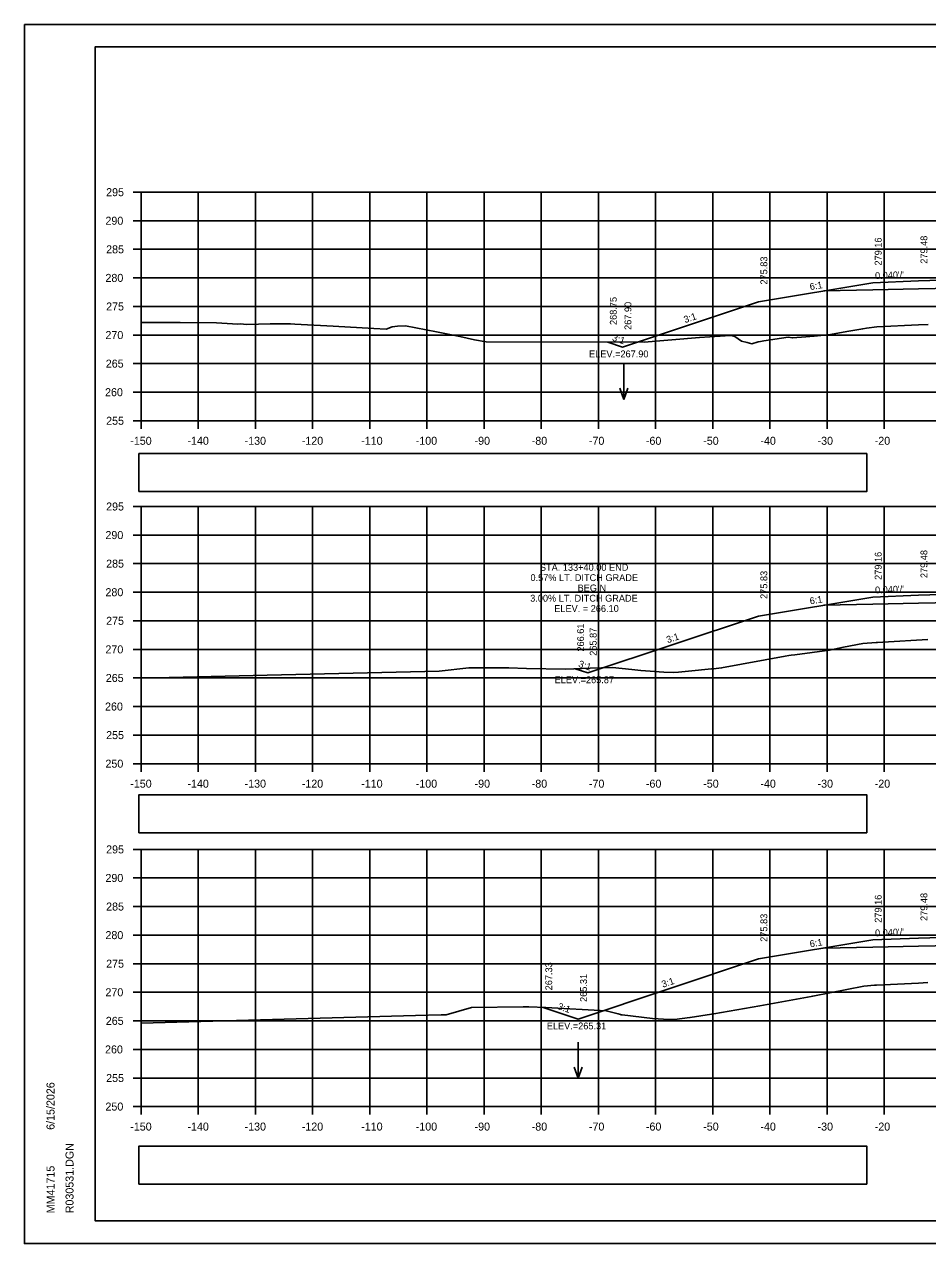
# Model space of a CAD drawing. Extents: x 285 to 4233, y -659 to 3710.
# Drawn here: x 368.9 to 526.9, y 1896.2 to 2109.5 of the extents above; entities that cross this region are included whole.
import ezdxf

# ---------------------------------------------------------------- set-up
doc = ezdxf.new("R2010")
doc.units = 0
for name, color, linetype in [('R_Alt Surface', 7, 'Continuous'), ('R_Axis', 7, 'Continuous'), ('R_Axis Annot', 7, 'Continuous'), ('R_Border', 7, 'Continuous'), ('R_Exist Surface', 7, 'Continuous'), ('R_Fin Surface', 7, 'Continuous'), ('R_Grid', 7, 'Continuous'), ('R_No Plot', 7, 'Continuous'), ('R_Water Annot', 7, 'Continuous'), ('R_Xsect Elev', 7, 'Continuous'), ('R_Xsect Slope', 7, 'Continuous')]:
    doc.layers.add(name, color=color, linetype=linetype)

msp = doc.modelspace()

# ---------------------------------------------------------------- linework, layer by layer
at = {"layer": 'R_Alt Surface'}
for points in [[(508.71, 2062.93), (517.28, 2063.1), (525.28, 2063.26), (551.28, 2063.78), (551.28, 2063.78), (557.28, 2063.66), (566.12, 2063.48)], [(508.71, 2007.93), (517.28, 2008.1), (525.28, 2008.26), (551.28, 2008.78), (551.28, 2008.78), (557.28, 2008.66), (566.12, 2008.48)], [(508.71, 1947.93), (517.28, 1948.1), (525.28, 1948.26), (551.28, 1948.78), (551.28, 1948.78), (557.28, 1948.66), (566.12, 1948.48)]]:
    msp.add_lwpolyline(points, dxfattribs=at)
at = {"layer": 'R_Axis'}
for p, q in [((387.88, 2080.19), (389.28, 2080.19)), ((389.28, 2040.19), (389.28, 2080.19)), ((387.88, 2075.19), (389.28, 2075.19)), ((387.88, 2070.19), (389.28, 2070.19)), ((387.88, 2065.19), (389.28, 2065.19)), ((387.88, 2060.19), (389.28, 2060.19)), ((387.88, 2055.19), (389.28, 2055.19)), ((387.88, 2050.19), (389.28, 2050.19)), ((387.88, 2045.19), (389.28, 2045.19)), ((387.88, 2040.19), (389.28, 2040.19)), ((389.28, 2040.19), (689.28, 2040.19)), ((389.28, 2038.79), (389.28, 2040.19)), ((399.28, 2038.79), (399.28, 2040.19)), ((409.28, 2038.79), (409.28, 2040.19)), ((419.28, 2038.79), (419.28, 2040.19)), ((429.28, 2038.79), (429.28, 2040.19)), ((439.28, 2038.79), (439.28, 2040.19)), ((449.28, 2038.79), (449.28, 2040.19)), ((459.28, 2038.79), (459.28, 2040.19)), ((469.28, 2038.79), (469.28, 2040.19)), ((479.28, 2038.79), (479.28, 2040.19)), ((489.28, 2038.79), (489.28, 2040.19)), ((499.28, 2038.79), (499.28, 2040.19)), ((509.28, 2038.79), (509.28, 2040.19)), ((519.28, 2038.79), (519.28, 2040.19)), ((387.88, 2025.19), (389.28, 2025.19)), ((389.28, 1980.19), (389.28, 2025.19)), ((387.88, 2020.19), (389.28, 2020.19)), ((387.88, 2015.19), (389.28, 2015.19)), ((387.88, 2010.19), (389.28, 2010.19)), ((387.88, 2005.19), (389.28, 2005.19)), ((387.88, 2000.19), (389.28, 2000.19)), ((387.88, 1995.19), (389.28, 1995.19)), ((387.88, 1990.19), (389.28, 1990.19)), ((387.88, 1985.19), (389.28, 1985.19)), ((387.88, 1980.19), (389.28, 1980.19)), ((389.28, 1980.19), (689.28, 1980.19)), ((389.28, 1978.79), (389.28, 1980.19)), ((399.28, 1978.79), (399.28, 1980.19)), ((409.28, 1978.79), (409.28, 1980.19)), ((419.28, 1978.79), (419.28, 1980.19)), ((429.28, 1978.79), (429.28, 1980.19)), ((439.28, 1978.79), (439.28, 1980.19)), ((449.28, 1978.79), (449.28, 1980.19)), ((459.28, 1978.79), (459.28, 1980.19)), ((469.28, 1978.79), (469.28, 1980.19)), ((479.28, 1978.79), (479.28, 1980.19)), ((489.28, 1978.79), (489.28, 1980.19)), ((499.28, 1978.79), (499.28, 1980.19)), ((509.28, 1978.79), (509.28, 1980.19)), ((519.28, 1978.79), (519.28, 1980.19)), ((387.88, 1965.19), (389.28, 1965.19)), ((389.28, 1920.19), (389.28, 1965.19)), ((387.88, 1960.19), (389.28, 1960.19)), ((387.88, 1955.19), (389.28, 1955.19)), ((387.88, 1950.19), (389.28, 1950.19)), ((387.88, 1945.19), (389.28, 1945.19)), ((387.88, 1940.19), (389.28, 1940.19)), ((387.88, 1935.19), (389.28, 1935.19)), ((387.88, 1930.19), (389.28, 1930.19)), ((387.88, 1925.19), (389.28, 1925.19)), ((387.88, 1920.19), (389.28, 1920.19)), ((389.28, 1920.19), (689.28, 1920.19)), ((389.28, 1918.79), (389.28, 1920.19)), ((399.28, 1918.79), (399.28, 1920.19)), ((409.28, 1918.79), (409.28, 1920.19)), ((419.28, 1918.79), (419.28, 1920.19)), ((429.28, 1918.79), (429.28, 1920.19)), ((439.28, 1918.79), (439.28, 1920.19)), ((449.28, 1918.79), (449.28, 1920.19)), ((459.28, 1918.79), (459.28, 1920.19)), ((469.28, 1918.79), (469.28, 1920.19)), ((479.28, 1918.79), (479.28, 1920.19)), ((489.28, 1918.79), (489.28, 1920.19)), ((499.28, 1918.79), (499.28, 1920.19)), ((509.28, 1918.79), (509.28, 1920.19)), ((519.28, 1918.79), (519.28, 1920.19))]:
    msp.add_line(p, q, dxfattribs=at)
at = {"layer": 'R_Axis Annot'}
for points in [[(388.91, 2027.8), (516.24, 2027.8), (516.24, 2034.45), (388.91, 2034.45)], [(388.91, 1968.1), (516.24, 1968.1), (516.24, 1974.75), (388.91, 1974.75)], [(388.91, 1906.64), (516.24, 1906.64), (516.24, 1913.29), (388.91, 1913.29)]]:
    msp.add_lwpolyline(points, close=True, dxfattribs=at)
at = {"layer": 'R_Border'}
for p, q in [((381.28, 2105.65), (697.46, 2105.65)), ((381.28, 1900.19), (381.28, 2105.65)), ((381.28, 1900.19), (381.28, 1900.19)), ((697.46, 1900.19), (381.28, 1900.19))]:
    msp.add_line(p, q, dxfattribs=at)
at = {"layer": 'R_Exist Surface'}
for points in [[(389.28, 2057.4), (396.11, 2057.38), (402.49, 2057.3), (406.23, 2057.12), (406.63, 2057.13), (407.79, 2057.03), (411.89, 2057.17), (414.06, 2057.15), (415.4, 2057.15), (416.19, 2057.07), (422.89, 2056.77), (430.02, 2056.33), (432.14, 2056.23), (433.2, 2056.65), (434.12, 2056.77), (435.53, 2056.78), (440.94, 2055.76), (445.03, 2054.92), (447.59, 2054.36), (449.67, 2054.02), (477.26, 2053.93), (486.94, 2054.79), (492.38, 2055.1), (493, 2055.01), (493.13, 2054.92), (494.33, 2054.12), (495.29, 2053.87), (496.12, 2053.66), (497.23, 2053.98), (497.64, 2054.06), (498.24, 2054.17), (502.46, 2054.82), (503.23, 2054.69), (505.58, 2054.87), (507.05, 2055), (509.86, 2055.3), (512.75, 2055.8), (515.53, 2056.28), (516.18, 2056.37), (517.97, 2056.62), (525.27, 2056.95), (526.95, 2057.03)], [(389.28, 1995.16), (411.32, 1995.68), (441.41, 1996.4), (446.63, 1996.95), (446.67, 1996.95), (446.74, 1996.95), (447.1, 1996.96), (453.6, 1996.94), (456.71, 1996.87), (463.53, 1996.74), (467.84, 1996.9), (471.73, 1997.04), (475.16, 1996.69), (476.71, 1996.51), (480.74, 1996.22), (482.44, 1996.12), (483.27, 1996.19), (485.06, 1996.36), (489.09, 1996.77), (489.5, 1996.8), (489.86, 1996.84), (490.82, 1996.95), (501.95, 1998.98), (502.62, 1999.11), (503.02, 1999.17), (503.62, 1999.25), (509.71, 2000.07), (512.18, 2000.56), (515.53, 2001.21), (517.86, 2001.4), (518.12, 2001.42), (519.06, 2001.48), (526.94, 2001.89)], [(389.28, 1934.79), (437.3, 1936.11), (441.75, 1936.23), (442.62, 1936.26), (442.68, 1936.27), (447.07, 1937.5), (456.11, 1937.65), (457.13, 1937.66), (460.06, 1937.51), (470.63, 1936.92), (472.74, 1936.4), (473.15, 1936.29), (473.27, 1936.27), (473.42, 1936.25), (478.77, 1935.59), (481.66, 1935.45), (482.55, 1935.4), (482.57, 1935.41), (485.25, 1935.76), (485.33, 1935.78), (489.09, 1936.37), (489.46, 1936.43), (497.52, 1937.83), (505.89, 1939.36), (506.48, 1939.47), (506.79, 1939.53), (515.69, 1941.23), (517.56, 1941.42), (517.95, 1941.46), (525.25, 1941.81), (526.9, 1941.9)]]:
    msp.add_lwpolyline(points, dxfattribs=at)
at = {"layer": 'R_Fin Surface'}
for points in [[(470.94, 2053.95), (473.5, 2053.09), (497.28, 2061.02), (517.28, 2064.35), (525.28, 2064.67), (527.28, 2064.71), (551.28, 2065.19), (557.28, 2064.95), (581.28, 2060.95), (600.35, 2054.6), (607.5, 2056.98)], [(465.22, 1996.8), (467.42, 1996.07), (497.28, 2006.02), (517.28, 2009.35), (525.28, 2009.67), (527.28, 2009.71), (551.28, 2010.19), (557.28, 2009.95), (581.28, 2005.95), (605.75, 1997.8), (619.06, 2002.24)], [(459.65, 1937.53), (465.73, 1935.5), (497.28, 1946.02), (517.28, 1949.35), (525.28, 1949.67), (527.28, 1949.71), (551.28, 1950.19), (557.28, 1949.95), (581.28, 1945.95), (611.14, 1936), (631.34, 1942.74)]]:
    msp.add_lwpolyline(points, dxfattribs=at)
at = {"layer": 'R_Grid'}
for p, q in [((389.28, 2080.19), (689.28, 2080.19)), ((389.28, 2040.19), (389.28, 2080.19)), ((399.28, 2040.19), (399.28, 2080.19)), ((409.28, 2040.19), (409.28, 2080.19)), ((419.28, 2040.19), (419.28, 2080.19)), ((429.28, 2040.19), (429.28, 2080.19)), ((439.28, 2040.19), (439.28, 2080.19)), ((449.28, 2040.19), (449.28, 2080.19)), ((459.28, 2040.19), (459.28, 2080.19)), ((469.28, 2040.19), (469.28, 2080.19)), ((479.28, 2040.19), (479.28, 2080.19)), ((489.28, 2040.19), (489.28, 2080.19)), ((499.28, 2040.19), (499.28, 2080.19)), ((509.28, 2040.19), (509.28, 2080.19)), ((519.28, 2040.19), (519.28, 2080.19)), ((389.28, 2075.19), (689.28, 2075.19)), ((389.28, 2070.19), (689.28, 2070.19)), ((389.28, 2065.19), (689.28, 2065.19)), ((389.28, 2060.19), (689.28, 2060.19)), ((389.28, 2055.19), (689.28, 2055.19)), ((389.28, 2050.19), (689.28, 2050.19)), ((389.28, 2045.19), (689.28, 2045.19)), ((389.28, 2040.19), (689.28, 2040.19)), ((389.28, 2025.19), (689.28, 2025.19)), ((389.28, 1980.19), (389.28, 2025.19)), ((399.28, 1980.19), (399.28, 2025.19)), ((409.28, 1980.19), (409.28, 2025.19)), ((419.28, 1980.19), (419.28, 2025.19)), ((429.28, 1980.19), (429.28, 2025.19)), ((439.28, 1980.19), (439.28, 2025.19)), ((449.28, 1980.19), (449.28, 2025.19)), ((459.28, 1980.19), (459.28, 2025.19)), ((469.28, 1980.19), (469.28, 2025.19)), ((479.28, 1980.19), (479.28, 2025.19)), ((489.28, 1980.19), (489.28, 2025.19)), ((499.28, 1980.19), (499.28, 2025.19)), ((509.28, 1980.19), (509.28, 2025.19)), ((519.28, 1980.19), (519.28, 2025.19)), ((389.28, 2020.19), (689.28, 2020.19)), ((389.28, 2015.19), (689.28, 2015.19)), ((389.28, 2010.19), (689.28, 2010.19)), ((389.28, 2005.19), (689.28, 2005.19)), ((389.28, 2000.19), (689.28, 2000.19)), ((389.28, 1995.19), (689.28, 1995.19)), ((389.28, 1990.19), (689.28, 1990.19)), ((389.28, 1985.19), (689.28, 1985.19)), ((389.28, 1980.19), (689.28, 1980.19)), ((389.28, 1965.19), (689.28, 1965.19)), ((389.28, 1920.19), (389.28, 1965.19)), ((399.28, 1920.19), (399.28, 1965.19)), ((409.28, 1920.19), (409.28, 1965.19)), ((419.28, 1920.19), (419.28, 1965.19)), ((429.28, 1920.19), (429.28, 1965.19)), ((439.28, 1920.19), (439.28, 1965.19)), ((449.28, 1920.19), (449.28, 1965.19)), ((459.28, 1920.19), (459.28, 1965.19)), ((469.28, 1920.19), (469.28, 1965.19)), ((479.28, 1920.19), (479.28, 1965.19)), ((489.28, 1920.19), (489.28, 1965.19)), ((499.28, 1920.19), (499.28, 1965.19)), ((509.28, 1920.19), (509.28, 1965.19)), ((519.28, 1920.19), (519.28, 1965.19)), ((389.28, 1960.19), (689.28, 1960.19)), ((389.28, 1955.19), (689.28, 1955.19)), ((389.28, 1950.19), (689.28, 1950.19)), ((389.28, 1945.19), (689.28, 1945.19)), ((389.28, 1940.19), (689.28, 1940.19)), ((389.28, 1935.19), (689.28, 1935.19)), ((389.28, 1930.19), (689.28, 1930.19)), ((389.28, 1925.19), (689.28, 1925.19)), ((389.28, 1920.19), (689.28, 1920.19))]:
    msp.add_line(p, q, dxfattribs=at)
at = {"layer": 'R_No Plot'}
for p, q in [((368.88, 2109.55), (702.21, 2109.55)), ((368.88, 1896.22), (702.21, 1896.22))]:
    msp.add_line(p, q, dxfattribs=at)
for points in [[(368.87, 2109.55), (702.21, 2109.55), (702.21, 1896.21), (368.87, 1896.21)], [(615.2, 2105.65), (634.82, 2105.65), (634.82, 2095.77), (650.93, 2095.77), (674.13, 2095.77), (674.25, 2067.62), (697.46, 2067.62), (697.46, 1900.19), (381.28, 1900.19), (381.28, 2105.65)]]:
    msp.add_lwpolyline(points, close=True, dxfattribs=at)
at = {"layer": 'R_Water Annot'}
for p, q in [((473.76, 2050.23), (473.76, 2043.94)), ((473.76, 2043.94), (473.06, 2045.87)), ((473.76, 2043.94), (474.46, 2045.87)), ((465.74, 1931.46), (465.74, 1925.18)), ((465.74, 1925.18), (465.04, 1927.1)), ((465.74, 1925.18), (466.44, 1927.1))]:
    msp.add_line(p, q, dxfattribs=at)

# ---------------------------------------------------------------- texts
at = {"layer": 'R_Axis Annot'}
for s, p in [('295', (383.17, 2079.49)), ('290', (383.05, 2074.49)), ('285', (383.17, 2069.49)), ('280', (383.05, 2064.49)), ('275', (383.17, 2059.49)), ('270', (383.05, 2054.49)), ('265', (383.11, 2049.49)), ('260', (382.98, 2044.49)), ('255', (383.17, 2039.49)), ('-150', (387.39, 2035.99)), ('-140', (397.39, 2035.99)), ('-130', (407.39, 2035.99)), ('-120', (417.39, 2035.99)), ('-110', (427.79, 2035.99)), ('-100', (437.33, 2035.99)), ('-90', (447.62, 2035.99)), ('-80', (457.62, 2035.99)), ('-70', (467.62, 2035.99)), ('-60', (477.59, 2035.99)), ('-50', (487.62, 2035.99)), ('-40', (497.62, 2035.99)), ('-30', (507.62, 2035.99)), ('-20', (517.62, 2035.99)), ('295', (383.17, 2024.49)), ('290', (383.05, 2019.49)), ('285', (383.17, 2014.49)), ('280', (383.05, 2009.49)), ('275', (383.17, 2004.49)), ('270', (383.05, 1999.49)), ('265', (383.11, 1994.49)), ('260', (382.98, 1989.49)), ('255', (383.17, 1984.49)), ('250', (383.05, 1979.49)), ('-150', (387.39, 1975.99)), ('-140', (397.39, 1975.99)), ('-130', (407.39, 1975.99)), ('-120', (417.39, 1975.99)), ('-110', (427.79, 1975.99)), ('-100', (437.33, 1975.99)), ('-90', (447.62, 1975.99)), ('-80', (457.62, 1975.99)), ('-70', (467.62, 1975.99)), ('-60', (477.59, 1975.99)), ('-50', (487.62, 1975.99)), ('-40', (497.62, 1975.99)), ('-30', (507.62, 1975.99)), ('-20', (517.62, 1975.99)), ('295', (383.17, 1964.49)), ('290', (383.05, 1959.49)), ('285', (383.17, 1954.49)), ('280', (383.05, 1949.49)), ('275', (383.17, 1944.49)), ('270', (383.05, 1939.49)), ('265', (383.11, 1934.49)), ('260', (382.98, 1929.49)), ('255', (383.17, 1924.49)), ('250', (383.05, 1919.49)), ('-150', (387.39, 1915.99)), ('-140', (397.39, 1915.99)), ('-130', (407.39, 1915.99)), ('-120', (417.39, 1915.99)), ('-110', (427.79, 1915.99)), ('-100', (437.33, 1915.99)), ('-90', (447.62, 1915.99)), ('-80', (457.62, 1915.99)), ('-70', (467.62, 1915.99)), ('-60', (477.59, 1915.99)), ('-50', (487.62, 1915.99)), ('-40', (497.62, 1915.99)), ('-30', (507.62, 1915.99)), ('-20', (517.62, 1915.99))]:
    msp.add_text(s, height=1.4, dxfattribs=at).set_placement(p)
at = {"layer": 'R_Border'}
for s, p in [('6/15/2026', (374.14, 1916.12)), ('R030531.DGN', (377.47, 1901.52)), ('MM41715', (374.14, 1901.52))]:
    msp.add_text(s, height=1.4, rotation=90, dxfattribs=at).set_placement(p)
at = {"layer": 'R_Xsect Elev'}
for s, p in [('279.16', (518.83, 2067.35)), ('279.48', (526.83, 2067.67)), ('275.83', (498.83, 2064.02)), ('268.75', (472.49, 2056.95)), ('267.90', (475.05, 2056.09)), ('279.16', (518.83, 2012.35)), ('279.48', (526.83, 2012.67)), ('275.83', (498.83, 2009.02)), ('266.61', (466.77, 1999.8)), ('265.87', (468.97, 1999.07)), ('279.16', (518.83, 1952.35)), ('279.48', (526.83, 1952.67)), ('275.83', (498.83, 1949.02)), ('267.33', (461.2, 1940.53)), ('265.31', (467.28, 1938.5))]:
    msp.add_text(s, height=1.2, rotation=90, dxfattribs=at).set_placement(p)
for s, p in [('ELEV.=267.90', (467.65, 2051.29)), ('STA. 133+40.00 END', (459.05, 2013.94)), ('0.57% LT. DITCH GRADE', (457.4, 2012.14)), ('3.00% LT. DITCH GRADE', (457.35, 2008.54)), ('BEGIN', (465.64, 2010.34)), ('ELEV. = 266.10', (461.56, 2006.74)), ('ELEV.=265.87', (461.62, 1994.27)), ('ELEV.=265.31', (460.26, 1933.7))]:
    msp.add_text(s, height=1.2, dxfattribs=at).set_placement(p)
at = {"layer": 'R_Xsect Slope'}
for s, rotation, p in [("0.040'/'", 2.2906, (517.7, 2064.97)), ('6:1', 9.4623, (506.35, 2063.04)), ('3:1', 18.4349, (484.44, 2057.27)), ('3:1', 341.5651, (471.59, 2054.26)), ("0.040'/'", 2.2906, (517.7, 2009.97)), ('6:1', 9.4623, (506.35, 2008.04)), ('3:1', 18.4349, (481.4, 2001.26)), ('3:1', 341.5651, (465.69, 1997.17)), ("0.040'/'", 2.2906, (517.7, 1949.97)), ('6:1', 9.4623, (506.35, 1948.04)), ('3:1', 18.4349, (480.56, 1940.97)), ('3:1', 341.5651, (462.06, 1937.25))]:
    msp.add_text(s, height=1.2, rotation=rotation, dxfattribs=at).set_placement(p)

doc.saveas('drawing.dxf')
